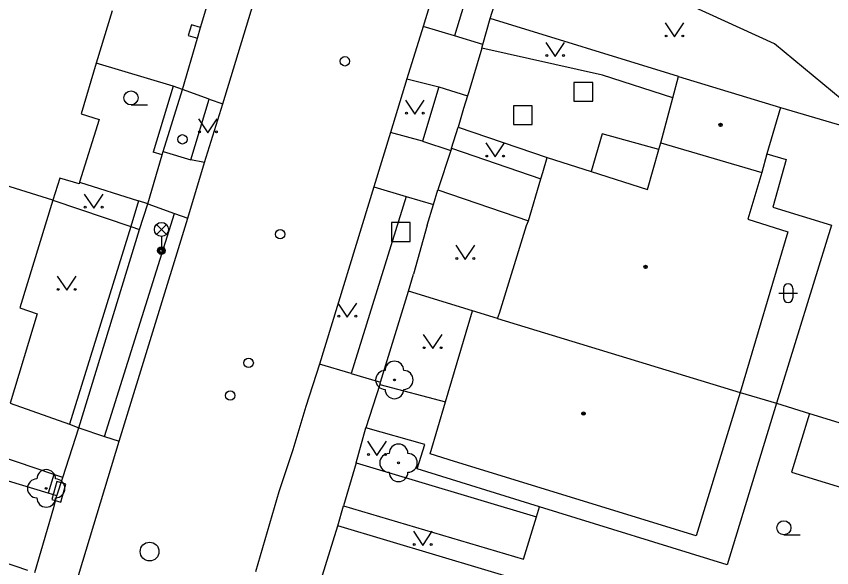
# Model space of a CAD drawing. Extents: x -600391 to -599491, y -1160176 to -1159402.
# Drawn here: x -599985.5 to -599942.03, y -1159555.88 to -1159526.48 of the extents above; entities that cross this region are included whole.
import ezdxf

# ---------------------------------------------------------------- set-up
doc = ezdxf.new("R2010")
doc.units = 0
for name, color, linetype in [('Level 10', 7, 'Continuous'), ('Level 11', 7, 'Continuous'), ('Level 22', 7, 'Continuous'), ('Level 24', 7, 'Continuous'), ('Level 26', 7, 'Continuous'), ('Level 27', 7, 'Continuous'), ('Level 28', 7, 'Continuous'), ('Level 31', 7, 'Continuous'), ('Level 33', 7, 'Continuous'), ('Level 36', 7, 'Continuous'), ('Level 39', 7, 'Continuous'), ('Level 5', 7, 'Continuous'), ('Level 51', 7, 'Continuous'), ('Level 7', 7, 'Continuous'), ('Level 8', 7, 'Continuous')]:
    doc.layers.add(name, color=color, linetype=linetype)

msp = doc.modelspace()

# ---------------------------------------------------------------- linework, layer by layer
at = {"layer": 'Level 10'}
for points in [[(-599962.31, -1159522.12), (-599963.81, -1159527.03)], [(-599974.49, -1159531.14), (-599971.84, -1159522.43)], [(-599963.81, -1159527.03), (-599964.67, -1159529.82)], [(-599964.67, -1159529.82), (-599965.54, -1159532.67)], [(-599975.47, -1159534.27), (-599974.49, -1159531.14)], [(-599965.54, -1159532.67), (-599966.44, -1159535.58)], [(-599976.36, -1159537.25), (-599975.47, -1159534.27)], [(-599966.44, -1159535.58), (-599969.34, -1159545.02)], [(-599980.02, -1159549.14), (-599976.36, -1159537.25)], [(-599969.34, -1159545.02), (-599970.07, -1159547.29), (-599970.75, -1159549.59), (-599971.5, -1159551.84), (-599972.75, -1159556.1)], [(-599982.36, -1159556.88), (-599980.02, -1159549.14)]]:
    msp.add_lwpolyline(points, dxfattribs=at)
at = {"layer": 'Level 11'}
for points in [[(-599960.64, -1159522.59), (-599962.13, -1159527.53)], [(-599938.9, -1159533.06), (-599945.07, -1159527.95), (-599949.55, -1159525.9), (-599959.09, -1159522.98)], [(-599962.13, -1159527.53), (-599963.81, -1159527.03)], [(-599960.63, -1159527.98), (-599962.13, -1159527.53)], [(-599954.25, -1159529.62), (-599960.68, -1159528.17)], [(-599977.14, -1159530.21), (-599981.23, -1159528.98)], [(-599950.5, -1159530.82), (-599954.25, -1159529.62)], [(-599964.67, -1159529.82), (-599962.97, -1159530.24)], [(-599975.22, -1159530.9), (-599976.63, -1159530.38)], [(-599962.97, -1159530.24), (-599963.84, -1159533.14)], [(-599962.97, -1159530.24), (-599961.44, -1159530.72)], [(-599976.2, -1159534.14), (-599975.22, -1159530.9)], [(-599975.22, -1159530.9), (-599974.49, -1159531.14)], [(-599963.84, -1159533.14), (-599965.54, -1159532.67)], [(-599961.94, -1159532.4), (-599957.2, -1159534)], [(-599951.24, -1159533.59), (-599954.26, -1159532.74), (-599954.85, -1159534.75)], [(-599963.84, -1159533.14), (-599962.33, -1159533.64)], [(-599962.29, -1159533.51), (-599957.53, -1159535.14)], [(-599977.66, -1159533.68), (-599976.2, -1159534.14)], [(-599945.49, -1159533.81), (-599944.45, -1159534.11), (-599945.17, -1159536.66), (-599942.04, -1159537.61), (-599944.97, -1159547.11)], [(-599975.47, -1159534.27), (-599976.2, -1159534.14)], [(-599982.12, -1159535.32), (-599978.98, -1159536.32)], [(-599966.44, -1159535.58), (-599964.72, -1159536.08)], [(-599963.02, -1159535.73), (-599958.2, -1159537.38)], [(-599964.72, -1159536.08), (-599967.65, -1159545.52)], [(-599964.72, -1159536.08), (-599963.26, -1159536.51)], [(-599978.48, -1159536.48), (-599977.06, -1159536.99)], [(-599980.8, -1159548.88), (-599977.06, -1159536.99)], [(-599977.06, -1159536.99), (-599976.36, -1159537.25)], [(-599967.65, -1159545.52), (-599969.34, -1159545.02)], [(-599967.65, -1159545.52), (-599966.08, -1159545.99)], [(-599966.12, -1159546.11), (-599962.61, -1159547.04)], [(-599985.82, -1159547.1), (-599982.66, -1159548.23)], [(-599944.97, -1159547.11), (-599947.6, -1159555.73)], [(-599983.5, -1159550.91), (-599992.47, -1159547.88)], [(-599943.22, -1159547.65), (-599944.17, -1159550.78), (-599936.76, -1159553.06)], [(-599982.17, -1159548.42), (-599980.8, -1159548.88)], [(-599963.71, -1159549.31), (-599966.86, -1159548.43)], [(-599980.8, -1159548.88), (-599980.02, -1159549.14)], [(-599964.12, -1159550.61), (-599963.71, -1159549.31)], [(-599967.38, -1159550.28), (-599957.76, -1159553.16)], [(-599947.6, -1159555.73), (-599957.6, -1159552.63), (-599964.12, -1159550.61)], [(-599968.05, -1159552.58), (-599958.46, -1159555.42)], [(-599958.46, -1159555.42), (-599957.76, -1159553.16), (-599957.6, -1159552.63)], [(-599984.88, -1159556.03), (-599987.6, -1159555.1), (-599989.04, -1159560.2)]]:
    msp.add_lwpolyline(points, dxfattribs=at)
at = {"layer": 'Level 22'}
for centre in [(-599965.34, -1159545.87), (-599965.12, -1159550.29), (-599983.9, -1159551.65)]:
    msp.add_circle(centre, 0.05, dxfattribs=at)
for centre, start, end in [((-599965.34, -1159545.37), 0, 180), ((-599965.84, -1159545.87), 90, 270), ((-599964.84, -1159545.87), 270, 90), ((-599965.34, -1159546.37), 180, 0), ((-599965.12, -1159549.79), 0, 180), ((-599965.62, -1159550.29), 90, 270), ((-599964.62, -1159550.29), 270, 90), ((-599983.9, -1159551.15), 0, 180), ((-599965.12, -1159550.79), 180, 0), ((-599984.4, -1159551.65), 90, 270), ((-599983.4, -1159551.65), 270, 90), ((-599983.9, -1159552.15), 180, 0)]:
    msp.add_arc(centre, 0.5, start, end, dxfattribs=at)
at = {"layer": 'Level 24'}
msp.add_lwpolyline([(-599983.127, -1159552.379), (-599982.852, -1159551.418), (-599983.333, -1159551.281), (-599983.608, -1159552.242)], close=True, dxfattribs=at)
at = {"layer": 'Level 26'}
for points in [[(-599955.77, -1159531.01), (-599954.77, -1159531.01), (-599954.77, -1159530.01), (-599955.77, -1159530.01)], [(-599958.99, -1159532.25), (-599957.99, -1159532.25), (-599957.99, -1159531.25), (-599958.99, -1159531.25)], [(-599965.5, -1159538.48), (-599964.5, -1159538.48), (-599964.5, -1159537.48), (-599965.5, -1159537.48)]]:
    msp.add_lwpolyline(points, close=True, dxfattribs=at)
at = {"layer": 'Level 27'}
msp.add_circle((-599978.39, -1159555.02), 0.5, dxfattribs=at)
at = {"layer": 'Level 28'}
for centre in [(-599967.98, -1159528.88), (-599971.43, -1159538.1), (-599973.11, -1159544.96), (-599974.09, -1159546.7)]:
    msp.add_circle(centre, 0.25, dxfattribs=at)
at = {"layer": 'Level 31'}
msp.add_circle((-599976.64, -1159533.04), 0.25, dxfattribs=at)
at = {"layer": 'Level 33'}
for p, q in [((-599978.025, -1159538.11), (-599977.495, -1159537.58)), ((-599978.025, -1159537.58), (-599977.495, -1159538.11)), ((-599977.76, -1159538.22), (-599977.76, -1159538.97))]:
    msp.add_line(p, q, dxfattribs=at)
for centre, radius in [((-599977.76, -1159537.845), 0.375), ((-599977.76, -1159538.97), 0.2), ((-599977.76, -1159538.97), 0.145), ((-599977.76, -1159538.97), 0.0876)]:
    msp.add_circle(centre, radius, dxfattribs=at)
at = {"layer": 'Level 36'}
for p, q in [((-599979.38, -1159531.205), (-599978.505, -1159531.205)), ((-599944.606, -1159540.986), (-599944.606, -1159541.486)), ((-599944.106, -1159540.986), (-599944.106, -1159541.486)), ((-599944.856, -1159541.236), (-599943.856, -1159541.236)), ((-599944.58, -1159554.125), (-599943.705, -1159554.125))]:
    msp.add_line(p, q, dxfattribs=at)
for points in [[(-599950.91, -1159526.83), (-599950.41, -1159527.58), (-599949.91, -1159526.83)], [(-599957.27, -1159527.87), (-599956.77, -1159528.62), (-599956.27, -1159527.87)], [(-599964.75, -1159530.95), (-599964.25, -1159531.7), (-599963.75, -1159530.95)], [(-599975.78, -1159531.94), (-599975.28, -1159532.69), (-599974.78, -1159531.94)], [(-599960.47, -1159533.23), (-599959.97, -1159533.98), (-599959.47, -1159533.23)], [(-599981.87, -1159535.96), (-599981.37, -1159536.71), (-599980.87, -1159535.96)], [(-599962.06, -1159538.69), (-599961.56, -1159539.44), (-599961.06, -1159538.69)], [(-599983.31, -1159540.34), (-599982.81, -1159541.09), (-599982.31, -1159540.34)], [(-599968.35, -1159541.77), (-599967.85, -1159542.52), (-599967.35, -1159541.77)], [(-599963.8, -1159543.45), (-599963.3, -1159544.2), (-599962.8, -1159543.45)], [(-599966.77, -1159549.14), (-599966.27, -1159549.89), (-599965.77, -1159549.14)], [(-599964.33, -1159553.94), (-599963.83, -1159554.69), (-599963.33, -1159553.94)]]:
    msp.add_lwpolyline(points, dxfattribs=at)
for centre, radius in [((-599950.86, -1159527.53), 0.05), ((-599949.961, -1159527.53), 0.05), ((-599957.22, -1159528.57), 0.05), ((-599956.321, -1159528.57), 0.05), ((-599979.38, -1159530.83), 0.375), ((-599964.7, -1159531.65), 0.05), ((-599963.801, -1159531.65), 0.05), ((-599975.73, -1159532.64), 0.05), ((-599974.831, -1159532.64), 0.05), ((-599960.42, -1159533.93), 0.05), ((-599959.521, -1159533.93), 0.05), ((-599981.82, -1159536.66), 0.05), ((-599980.921, -1159536.66), 0.05), ((-599962.01, -1159539.39), 0.05), ((-599961.111, -1159539.39), 0.05), ((-599983.26, -1159541.04), 0.05), ((-599982.361, -1159541.04), 0.05), ((-599968.3, -1159542.47), 0.05), ((-599967.401, -1159542.47), 0.05), ((-599963.75, -1159544.15), 0.05), ((-599962.851, -1159544.15), 0.05), ((-599966.72, -1159549.84), 0.05), ((-599965.821, -1159549.84), 0.05), ((-599944.58, -1159553.75), 0.375), ((-599964.28, -1159554.64), 0.05), ((-599963.381, -1159554.64), 0.05)]:
    msp.add_circle(centre, radius, dxfattribs=at)
for centre, start, end in [((-599944.356, -1159540.986), 0, 180), ((-599944.356, -1159541.486), 180, 0)]:
    msp.add_arc(centre, 0.25, start, end, dxfattribs=at)
at = {"layer": 'Level 39'}
for centre, radius in [((-599947.95, -1159532.27), 0.09), ((-599947.95, -1159532.27), 0.0398), ((-599951.95, -1159539.84), 0.09), ((-599951.95, -1159539.84), 0.0398), ((-599955.26, -1159547.66), 0.09), ((-599955.26, -1159547.66), 0.0398)]:
    msp.add_circle(centre, radius, dxfattribs=at)
at = {"layer": 'Level 5'}
for points in [[(-599980.39, -1159526.19), (-599981.23, -1159528.98), (-599982.04, -1159531.68)], [(-599950.5, -1159530.82), (-599950.2, -1159529.69)], [(-599950.2, -1159529.69), (-599944.75, -1159531.34)], [(-599951.13, -1159533.22), (-599950.5, -1159530.82)], [(-599944.75, -1159531.34), (-599945.49, -1159533.81)], [(-599982.04, -1159531.68), (-599981.07, -1159531.98)], [(-599981.07, -1159531.98), (-599982.12, -1159535.32)], [(-599983.54, -1159536.28), (-599994.19, -1159532.96)], [(-599951.85, -1159535.71), (-599951.24, -1159533.59)], [(-599951.24, -1159533.59), (-599951.13, -1159533.22)], [(-599951.13, -1159533.22), (-599945.75, -1159534.81)], [(-599957.42, -1159534.81), (-599957.2, -1159534)], [(-599957.2, -1159534), (-599954.85, -1159534.75)], [(-599945.49, -1159533.81), (-599945.75, -1159534.81)], [(-599957.53, -1159535.14), (-599957.42, -1159534.81)], [(-599954.85, -1159534.75), (-599951.85, -1159535.71)], [(-599945.75, -1159534.81), (-599946.5, -1159537.3)], [(-599983.18, -1159535.11), (-599983.54, -1159536.28)], [(-599982.15, -1159535.42), (-599983.18, -1159535.11)], [(-599982.12, -1159535.32), (-599982.15, -1159535.42)], [(-599958.2, -1159537.38), (-599957.53, -1159535.14)], [(-599983.54, -1159536.28), (-599985.3, -1159542.03)], [(-599958.29, -1159537.63), (-599958.2, -1159537.38)], [(-599946.5, -1159537.3), (-599944.36, -1159537.97)], [(-599959.73, -1159542.31), (-599958.29, -1159537.63)], [(-599944.36, -1159537.97), (-599946.9, -1159546.54)], [(-599985.3, -1159542.03), (-599984.38, -1159542.34)], [(-599962.61, -1159547.04), (-599961.17, -1159542.18)], [(-599959.84, -1159542.6), (-599961.17, -1159542.18)], [(-599959.84, -1159542.6), (-599959.73, -1159542.31)], [(-599984.38, -1159542.34), (-599985.82, -1159547.1)], [(-599959.84, -1159542.6), (-599946.9, -1159546.54)], [(-599946.9, -1159546.54), (-599949.25, -1159554.18)], [(-599963.43, -1159549.81), (-599962.61, -1159547.04)], [(-599962.14, -1159550.21), (-599963.43, -1159549.81)], [(-599949.25, -1159554.18), (-599962.14, -1159550.21)]]:
    msp.add_lwpolyline(points, dxfattribs=at)
at = {"layer": 'Level 51'}
msp.add_lwpolyline([(-599944.97, -1159547.11), (-599943.22, -1159547.65), (-599935.81, -1159549.93)], dxfattribs=at)
at = {"layer": 'Level 7'}
for points in [[(-599960.24, -1159526.59), (-599959.09, -1159522.98)], [(-599960.63, -1159527.98), (-599960.24, -1159526.59)], [(-599950.2, -1159529.69), (-599960.24, -1159526.59)], [(-599975.67, -1159527.08), (-599976.16, -1159526.93), (-599976.33, -1159527.5), (-599975.84, -1159527.65)], [(-599975.84, -1159527.65), (-599975.67, -1159527.08)], [(-599960.68, -1159528.17), (-599960.63, -1159527.98)], [(-599977.14, -1159530.21), (-599978.2, -1159533.72)], [(-599977.66, -1159533.68), (-599976.63, -1159530.38)], [(-599976.63, -1159530.38), (-599977.14, -1159530.21)], [(-599961.37, -1159530.5), (-599961.44, -1159530.72)], [(-599961.44, -1159530.72), (-599961.65, -1159531.4)], [(-599944.75, -1159531.34), (-599938.9, -1159533.06)], [(-599962.29, -1159533.51), (-599961.94, -1159532.4)], [(-599977.72, -1159533.87), (-599978.2, -1159533.72)], [(-599977.72, -1159533.87), (-599977.66, -1159533.68)], [(-599963.26, -1159536.51), (-599963.02, -1159535.73)], [(-599983.54, -1159536.28), (-599979.39, -1159537.68)], [(-599978.98, -1159536.32), (-599979.39, -1159537.68)], [(-599978.48, -1159536.48), (-599978.98, -1159536.32)], [(-599978.92, -1159537.84), (-599978.48, -1159536.48)], [(-599963.6, -1159537.61), (-599963.26, -1159536.51)], [(-599979.39, -1159537.68), (-599982.66, -1159548.23)], [(-599982.17, -1159548.42), (-599978.92, -1159537.84)], [(-599979.39, -1159537.68), (-599978.92, -1159537.84)], [(-599964.58, -1159541.13), (-599964.32, -1159540.23)], [(-599966.08, -1159545.99), (-599964.58, -1159541.13)], [(-599961.17, -1159542.18), (-599964.58, -1159541.13)], [(-599966.1, -1159546.06), (-599966.08, -1159545.99)], [(-599983.8, -1159551.91), (-600002.32, -1159546.31)], [(-599946.9, -1159546.54), (-599944.97, -1159547.11)], [(-599982.66, -1159548.23), (-599982.17, -1159548.42)], [(-599967.38, -1159550.28), (-599966.86, -1159548.43)], [(-599983.5, -1159550.91), (-599983.8, -1159551.91)], [(-599983.02, -1159551.07), (-599983.5, -1159550.91)], [(-599983.33, -1159552.05), (-599983.02, -1159551.07)], [(-599983.33, -1159552.05), (-599983.8, -1159551.91)], [(-599983.5, -1159552.67), (-599983.33, -1159552.05)], [(-599968.36, -1159553.65), (-599968.05, -1159552.58)], [(-599969.42, -1159557.08), (-599968.36, -1159553.65)], [(-599939.62, -1159562.25), (-599968.36, -1159553.65)]]:
    msp.add_lwpolyline(points, dxfattribs=at)
at = {"layer": 'Level 8'}
for points in [[(-599975.67, -1159527.08), (-599975.23, -1159525.58)], [(-599976.63, -1159530.38), (-599975.84, -1159527.65)], [(-599960.68, -1159528.17), (-599961.37, -1159530.5)], [(-599961.65, -1159531.4), (-599961.94, -1159532.4)], [(-599962.29, -1159533.51), (-599962.33, -1159533.64), (-599963.02, -1159535.73)], [(-599978.48, -1159536.48), (-599977.72, -1159533.87)], [(-599963.6, -1159537.61), (-599964.32, -1159540.23)], [(-599966.1, -1159546.06), (-599966.12, -1159546.11), (-599966.86, -1159548.43)], [(-599983.02, -1159551.07), (-599982.17, -1159548.42)], [(-599967.38, -1159550.28), (-599968.05, -1159552.58)], [(-599984.51, -1159556.14), (-599983.5, -1159552.67)]]:
    msp.add_lwpolyline(points, dxfattribs=at)

doc.saveas('drawing.dxf')
